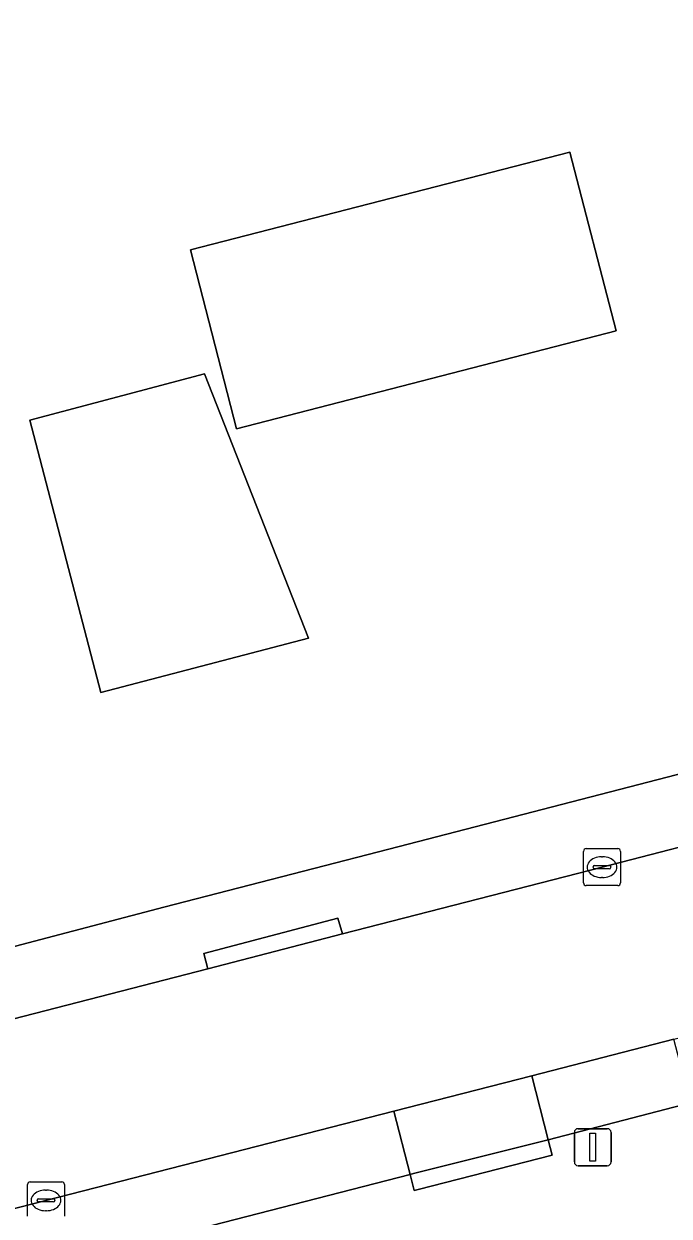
# Model space of a CAD drawing. Extents: x 158835 to 160077, y 386387 to 387778.
# Drawn here: x 159468.77 to 159486.21, y 386718.95 to 386751.2 of the extents above; entities that cross this region are included whole.
import ezdxf

# ---------------------------------------------------------------- set-up
doc = ezdxf.new("R2010")
doc.units = 0
for name, color, linetype in [('IMGEO_Erf', 7, 'Continuous'), ('IMGEO_Kolk', 7, 'Continuous'), ('IMGEO_Lichtmast', 7, 'Continuous'), ('IMGEO_Muur', 7, 'Continuous'), ('IMGEO_Pand', 7, 'Continuous'), ('IMGEO_Parkeervlak_open', 7, 'Continuous'), ('IMGEO_Rijbaan_lokaal_open', 7, 'Continuous'), ('IMGEO_Voetpad_open', 7, 'Continuous')]:
    doc.layers.add(name, color=color, linetype=linetype)

msp = doc.modelspace()

# ---------------------------------------------------------------- linework, layer by layer
at = {"layer": 'IMGEO_Erf'}
msp.add_lwpolyline([(159464.145, 386725.103), (159472.554, 386727.311), (159478.638, 386728.88), (159494.722, 386733.042), (159509.916, 386736.979), (159508.841, 386742.529), (159507.134, 386750), (159505.112, 386757.158), (159504.369, 386759.274)], dxfattribs=at)
for points in [[(159483.526, 386747.73), (159484.775, 386742.893), (159474.521, 386740.246), (159473.273, 386745.083)], [(159473.656, 386741.731), (159476.466, 386734.587), (159470.849, 386733.111), (159468.93, 386740.475)]]:
    msp.add_lwpolyline(points, close=True, dxfattribs=at)
at = {"layer": 'IMGEO_Kolk'}
for p, q in [((159483.894, 386727.966), (159483.894, 386728.818)), ((159483.969, 386728.892), (159484.821, 386728.892)), ((159484.382, 386728.672), (159484.407, 386728.672)), ((159484.895, 386728.818), (159484.895, 386727.966)), ((159484.153, 386728.386), (159484.153, 386728.398)), ((159484.591, 386728.349), (159484.193, 386728.349)), ((159484.196, 386728.435), (159484.594, 386728.435)), ((159484.637, 386728.398), (159484.637, 386728.386)), ((159484.405, 386728.112), (159484.38, 386728.112)), ((159484.821, 386727.892), (159483.969, 386727.892)), ((159468.868, 386718.952), (159468.868, 386719.804)), ((159468.943, 386719.878), (159469.795, 386719.878)), ((159469.356, 386719.658), (159469.381, 386719.658)), ((159469.869, 386719.804), (159469.869, 386718.952)), ((159469.127, 386719.372), (159469.127, 386719.384)), ((159469.565, 386719.335), (159469.167, 386719.335)), ((159469.17, 386719.421), (159469.568, 386719.421)), ((159469.611, 386719.384), (159469.611, 386719.372)), ((159469.379, 386719.098), (159469.354, 386719.098))]:
    msp.add_line(p, q, dxfattribs=at)
for points in [[(159483.894, 386727.966), (159483.894, 386728.818)], [(159483.969, 386728.892), (159484.821, 386728.892)], [(159484.895, 386728.818), (159484.895, 386727.966)], [(159484.821, 386727.892), (159483.969, 386727.892)], [(159468.868, 386718.952), (159468.868, 386719.804)], [(159468.943, 386719.878), (159469.795, 386719.878)], [(159469.869, 386719.804), (159469.869, 386718.952)]]:
    msp.add_lwpolyline(points, dxfattribs=at)
for centre, radius, start, end in [((159483.971, 386728.816), 0.0765, 91.552, 178.448), ((159483.971, 386728.816), 0.0765, 91.552, 178.448), ((159484.819, 386728.816), 0.0765, 1.552, 88.448), ((159484.819, 386728.816), 0.0765, 1.552, 88.448), ((159484.193, 386728.395), 0.0403, 85.8775, 175.7526), ((159484.19, 386728.385), 0.0366, 178.938, 274.7102), ((159484.594, 386728.392), 0.043, 264.8664, 352.4533), ((159484.598, 386728.397), 0.0386, 1.7309, 96.639), ((159483.971, 386727.968), 0.0765, 181.552, 268.448), ((159483.971, 386727.968), 0.0765, 181.552, 268.448), ((159484.819, 386727.968), 0.0765, 271.552, 358.448), ((159484.819, 386727.968), 0.0765, 271.552, 358.448), ((159468.945, 386719.802), 0.0765, 91.552, 178.448), ((159468.945, 386719.802), 0.0765, 91.552, 178.448), ((159469.793, 386719.802), 0.0765, 1.552, 88.448), ((159469.793, 386719.802), 0.0765, 1.552, 88.448), ((159469.167, 386719.381), 0.0403, 85.8775, 175.7526), ((159469.164, 386719.371), 0.0366, 178.938, 274.7102), ((159469.568, 386719.378), 0.043, 264.8664, 352.4533), ((159469.572, 386719.383), 0.0386, 1.7309, 96.639)]:
    msp.add_arc(centre, radius, start, end, dxfattribs=at)
for centre, major_axis, ratio, start_param, end_param in [((159484.381, 386728.392), (-0.387, 0.002), 0.722429, 4.712389, 7.853982), ((159484.406, 386728.392), (-0.39, 0.002), 0.717154, 1.570796, 4.712389), ((159469.355, 386719.378), (-0.387, 0.002), 0.722429, 4.712389, 7.853982), ((159469.38, 386719.378), (-0.39, 0.002), 0.717154, 1.570796, 4.712389)]:
    msp.add_ellipse(centre, major_axis=major_axis, ratio=ratio, start_param=start_param, end_param=end_param, dxfattribs=at)
at = {"layer": 'IMGEO_Lichtmast'}
for p, q in [((159483.748, 386721.317), (159484.538, 386721.317)), ((159484.538, 386721.317), (159483.748, 386721.317)), ((159483.648, 386720.417), (159483.648, 386721.217)), ((159483.648, 386721.217), (159483.648, 386720.417)), ((159484.638, 386721.217), (159484.638, 386720.417)), ((159484.638, 386720.417), (159484.638, 386721.217)), ((159484.538, 386720.317), (159483.748, 386720.317)), ((159483.748, 386720.317), (159484.538, 386720.317))]:
    msp.add_line(p, q, dxfattribs=at)
msp.add_lwpolyline([(159484.068, 386721.192), (159484.218, 386721.192), (159484.218, 386720.442), (159484.068, 386720.442), (159484.068, 386721.192)], dxfattribs=at)
for centre, start, end in [((159483.748, 386721.217), 90, 180), ((159483.748, 386721.217), 90, 180), ((159484.538, 386721.217), 0, 90), ((159484.538, 386721.217), 360, 90), ((159483.748, 386720.417), 180, 270), ((159483.748, 386720.417), 180, 270), ((159484.538, 386720.417), 270, 0), ((159484.538, 386720.417), 270, 0)]:
    msp.add_arc(centre, 0.1, start, end, dxfattribs=at)
at = {"layer": 'IMGEO_Muur'}
for points in [[(159494.722, 386733.042), (159478.638, 386728.88)], [(159472.554, 386727.311), (159464.145, 386725.103)]]:
    msp.add_lwpolyline(points, dxfattribs=at)
at = {"layer": 'IMGEO_Pand'}
for points in [[(159484.775, 386742.893), (159483.526, 386747.73), (159473.273, 386745.083), (159474.521, 386740.246)], [(159476.466, 386734.587), (159473.656, 386741.731), (159468.93, 386740.475), (159470.849, 386733.111)]]:
    msp.add_lwpolyline(points, close=True, dxfattribs=at)
at = {"layer": 'IMGEO_Parkeervlak_open'}
for points in [[(159486.339, 386723.736), (159482.497, 386722.75), (159482.942, 386721.017), (159486.786, 386722.02)], [(159478.768, 386721.793), (159469.368, 386719.379), (159462.852, 386717.704), (159463.303, 386715.988), (159463.438, 386716.024), (159479.208, 386720.08)]]:
    msp.add_lwpolyline(points, close=True, dxfattribs=at)
at = {"layer": 'IMGEO_Rijbaan_lokaal_open'}
msp.add_lwpolyline([(159500, 386727.237), (159505.257, 386728.584), (159509.764, 386729.781), (159510.326, 386729.92), (159509.609, 386734.841), (159503.261, 386733.27), (159500, 386732.427), (159484.395, 386728.392), (159477.382, 386726.586), (159473.743, 386725.638), (159466.706, 386723.831), (159450.742, 386719.718), (159449.649, 386719.445), (159448.769, 386719.226), (159450.032, 386714.409), (159459.295, 386716.79), (159462.852, 386717.704), (159469.368, 386719.379), (159478.768, 386721.793), (159482.497, 386722.75), (159486.339, 386723.736), (159487.275, 386723.976), (159489.901, 386724.649)], close=True, dxfattribs=at)
at = {"layer": 'IMGEO_Voetpad_open'}
for points in [[(159466.706, 386723.831), (159473.743, 386725.638), (159473.631, 386726.051), (159477.258, 386727.008), (159477.382, 386726.586), (159484.395, 386728.392), (159500, 386732.427), (159503.261, 386733.27), (159509.609, 386734.841), (159510.219, 386734.992), (159509.916, 386736.979), (159494.722, 386733.042), (159478.638, 386728.88), (159472.554, 386727.311), (159464.145, 386725.103)], [(159486.786, 386722.02), (159482.942, 386721.017), (159483.046, 386720.601), (159479.43, 386719.671), (159479.32, 386719.643), (159479.208, 386720.08), (159463.438, 386716.024)]]:
    msp.add_lwpolyline(points, dxfattribs=at)
for points in [[(159473.743, 386725.638), (159477.382, 386726.586), (159477.258, 386727.008), (159473.631, 386726.051)], [(159482.497, 386722.75), (159478.768, 386721.793), (159479.208, 386720.08), (159479.299, 386720.103), (159482.942, 386721.017)], [(159483.046, 386720.601), (159482.942, 386721.017), (159479.299, 386720.103), (159479.208, 386720.08), (159479.32, 386719.643), (159479.43, 386719.671)]]:
    msp.add_lwpolyline(points, close=True, dxfattribs=at)

doc.saveas('drawing.dxf')
